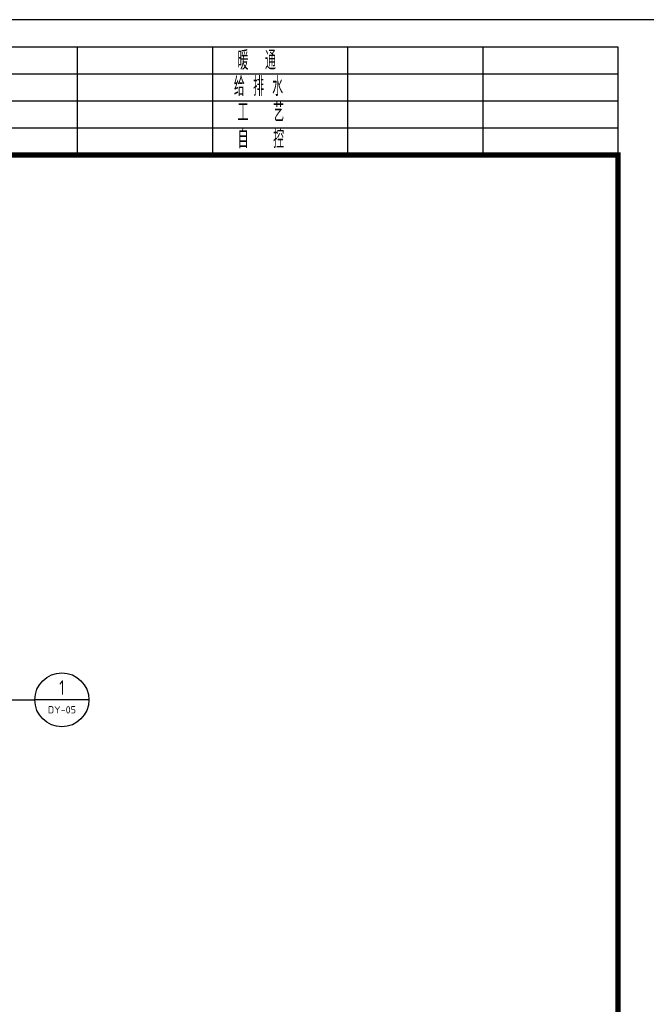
# Model space of a CAD drawing. Extents: x 1779708 to 7299578, y -1121471 to 88434.
# Tile 476 of 656: x 4786737 to 4804122, y -933751 to -906442. Entities that reach past the tile are written whole.
import ezdxf
from ezdxf.enums import TextEntityAlignment as Align

# ---------------------------------------------------------------- set-up
doc = ezdxf.new("R2010")
doc.units = 0
doc.header["$LTSCALE"] = 1000
doc.header["$MEASUREMENT"] = 0
doc.layers.get('0').update_dxf_attribs({"linetype": 'CONTINUOUS'})
for name, color, linetype in [('DIM_IDEN', 3, 'CONTINUOUS'), ('PUB_TEXT', 7, 'CONTINUOUS'), ('PUB_TITLE', 4, 'CONTINUOUS'), ('修改', 6, 'CONTINUOUS')]:
    doc.layers.add(name, color=color, linetype=linetype)
doc.styles.get("Standard").update_dxf_attribs({"font": 'GBENOR', "bigfont": 'GBCBIG'})

# ---------------------------------------------------------------- blocks, each defined once
blk = doc.blocks.new('$titleblk$00000095')
for p, q in [((-150, 20), (-150, 0)), ((-150, 20), (0, 20)), ((-125, 20), (-125, 0)), ((-100, 20), (-100, 0)), ((-75, 20), (-75, 0)), ((-75, 20), (-75, 0)), ((-50, 20), (-50, 0)), ((-25, 20), (-25, 0)), ((0, 20), (0, 0)), ((-150, 15), (-75, 15)), ((-75, 15), (0, 15)), ((-150, 10), (-75, 10)), ((-75, 10), (0, 10)), ((-150, 5), (-75, 5)), ((-75, 5), (0, 5))]:
    blk.add_line(p, q)
at = {"width": 0.8}
for s, p in [('建   筑', (-146.45, 15.65)), ('暖  通', (-70.35, 15.73)), ('结   构', (-146.45, 10.91)), ('给 排 水', (-71.03, 10.9)), ('电   气', (-146.45, 5.65)), ('工   艺', (-70.35, 6.13)), ('通   讯', (-146.45, 0.88)), ('自   控', (-70.35, 1.24))]:
    blk.add_text(s, height=3.509, dxfattribs=at).set_placement(p)
blk = doc.blocks.new('A$C36B43F05')
at = {"layer": 'PUB_TITLE'}
blk.add_lwpolyline([(0, 0), (126150, 0), (126150, 178350), (0, 178350)], close=True, dxfattribs=at)
at = {"layer": 'PUB_TITLE', "const_width": 150}
blk.add_lwpolyline([(1500, 1500), (124650, 1500), (124650, 174600), (1500, 174600)], close=True, dxfattribs=at)
at = {"layer": 'PUB_TITLE', "xscale": 149.9999994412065, "yscale": 150.0000011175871, "zscale": 149.9999994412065}
blk.add_blockref('$titleblk$00000095', (124650, 174600), dxfattribs=at)

msp = doc.modelspace()

# ---------------------------------------------------------------- linework, layer by layer
at = {"layer": 'DIM_IDEN'}
for p in [(4784619, -925306.3), (4788657.4, -925306.3)]:
    msp.add_line(p, (4787157.4, -925306.3), dxfattribs=at)
msp.add_circle((4787907.4, -925306.3), 750, dxfattribs=at)

# ---------------------------------------------------------------- block references
at = {"layer": '修改'}
msp.add_blockref('A$C36B43F05', (4678684.8, -1084792.1), dxfattribs=at)

# ---------------------------------------------------------------- texts
at = {"layer": 'PUB_TEXT', "color": 7}
for s, height, width, p, p2 in [('1', 403.5, 0.995924, (4787833.3, -925169.2), (4787981.4, -925169.2)), ('DY-05', 201.87, 1.021526, (4787516, -925683.3), (4788298.8, -925683.3))]:
    msp.add_text(s, height=height, dxfattribs=dict(at, width=width)).set_placement(p, p2, align=Align.FIT)

doc.saveas('drawing.dxf')
